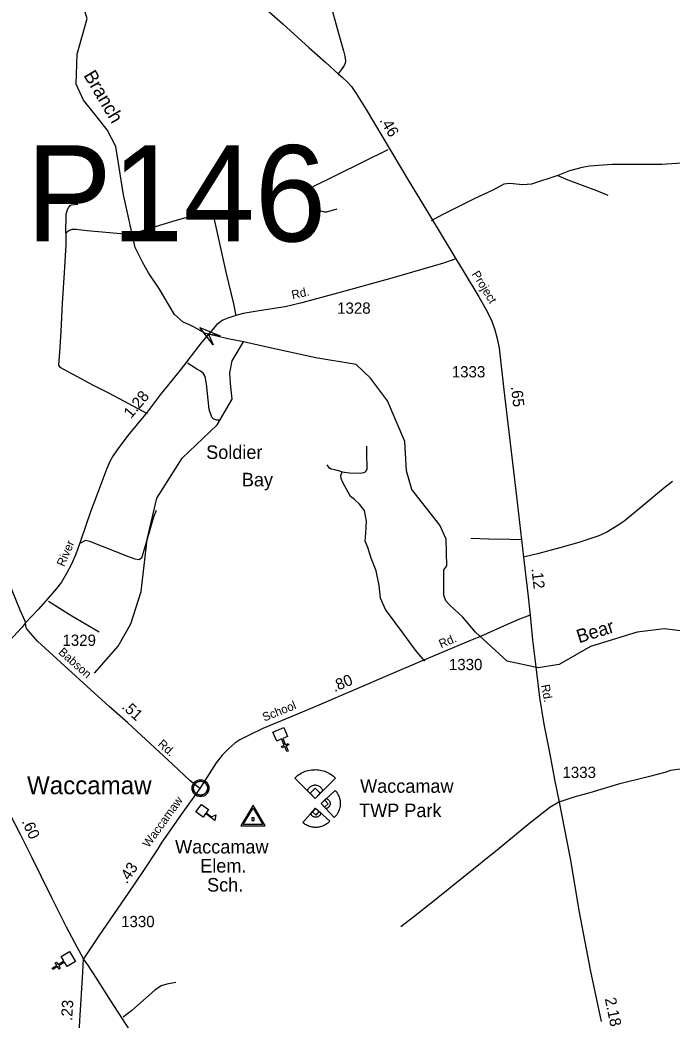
# Model space of a CAD drawing. Extents: x 2104537 to 2336408, y 34176 to 229611.
# Drawn here: x 2144373 to 2151608, y 112212 to 123300 of the extents above; entities that cross this region are included whole.
import ezdxf

# ---------------------------------------------------------------- set-up
doc = ezdxf.new("R2010")
doc.units = 0
for name, color, linetype in [('Exist Boundary Land Use Industrial Park Label', 7, 'Continuous'), ('Exist Civil Demographics Community CELL', 7, 'Continuous'), ('Exist Civil Demographics Community Label', 7, 'Continuous'), ('Exist Cultural Church CELL', 7, 'Continuous'), ('Exist Cultural Educational Facility High CELL', 7, 'Continuous'), ('Exist Cultural Educational Facility High Label', 7, 'Continuous'), ('Exist Cultural Recreational Baseball or SoftBall Diamond CELL', 7, 'Continuous'), ('Exist Hydrographic Bay Label', 7, 'Continuous'), ('Exist Hydrographic Creek Single Shore', 7, 'Continuous'), ('Exist Hydrographic Misc Water Feature', 7, 'Continuous'), ('Exist Road Non-System Type 51', 7, 'Continuous'), ('Exist Road Primary NC Attributed', 7, 'Continuous'), ('Exist Road Primary NC Mileage Hundredths English Label', 7, 'Continuous'), ('Exist Road Secondary Mileage Hundredths English Label', 7, 'Continuous'), ('Exist Road Secondary Structure Pipe Attributed CELL', 7, 'Continuous'), ('Exist Road Secondary Structure Pipe Number Label', 7, 'Continuous'), ('Exist Road Secondary Type 51 Attributed', 7, 'Continuous'), ('Exist Road Secondary Type 51 Label', 7, 'Continuous'), ('Exist Road Secondary Type 51 Number Label', 7, 'Continuous'), ('Exist Survey Geodetic Marker CELL', 7, 'Continuous'), ('Old_Level_32', 7, 'Continuous')]:
    doc.layers.add(name, color=color, linetype=linetype)

msp = doc.modelspace()

# ---------------------------------------------------------------- linework, layer by layer
at = {"layer": 'Exist Civil Demographics Community CELL'}
msp.add_lwpolyline([(2146299, 114794), (2146300, 114799), (2146302, 114806), (2146305, 114813), (2146307, 114819), (2146311, 114825), (2146315, 114830), (2146319, 114834), (2146323, 114839), (2146329, 114843), (2146334, 114847), (2146339, 114850), (2146344, 114852), (2146349, 114855), (2146355, 114856), (2146359, 114857), (2146364, 114858), (2146368, 114859), (2146375, 114859), (2146379, 114859), (2146385, 114859), (2146390, 114858), (2146395, 114857), (2146400, 114856), (2146405, 114854), (2146412, 114851), (2146418, 114847), (2146423, 114844), (2146428, 114840), (2146431, 114837), (2146435, 114832), (2146439, 114828), (2146442, 114823), (2146446, 114818), (2146448, 114813), (2146450, 114808), (2146452, 114803), (2146453, 114798), (2146454, 114792), (2146455, 114787), (2146455, 114781), (2146455, 114776), (2146454, 114770), (2146453, 114765), (2146452, 114758), (2146450, 114753), (2146447, 114747), (2146444, 114741), (2146441, 114736), (2146437, 114731), (2146433, 114727), (2146428, 114722), (2146423, 114718), (2146418, 114714), (2146414, 114712), (2146407, 114708), (2146400, 114706), (2146394, 114704), (2146387, 114703), (2146383, 114702), (2146378, 114702), (2146373, 114702), (2146368, 114703), (2146363, 114703), (2146357, 114705), (2146352, 114706), (2146347, 114708), (2146342, 114710), (2146338, 114712), (2146332, 114716), (2146326, 114720), (2146321, 114725), (2146317, 114730), (2146314, 114734), (2146311, 114738), (2146306, 114745), (2146305, 114749), (2146303, 114753), (2146300, 114761), (2146299, 114768), (2146298, 114773), (2146298, 114779), (2146298, 114784), (2146298, 114790)], close=True, dxfattribs=at)
for centre, radius in [((2146376, 114781), 94.3), ((2146376, 114782), 76.7)]:
    msp.add_circle(centre, radius, dxfattribs=at)
at = {"layer": 'Exist Cultural Church CELL'}
for points in [[(2147342, 115357), (2147289, 115334), (2147320, 115264), (2147349, 115277), (2147355, 115262), (2147326, 115250), (2147350, 115194), (2147335, 115188), (2147311, 115243), (2147282, 115231), (2147275, 115245), (2147305, 115258), (2147275, 115328), (2147222, 115305), (2147180, 115403), (2147300, 115455)], [(2144898, 112804), (2144868, 112852), (2144803, 112812), (2144820, 112785), (2144807, 112777), (2144790, 112804), (2144739, 112772), (2144730, 112786), (2144781, 112817), (2144765, 112845), (2144778, 112853), (2144795, 112826), (2144860, 112866), (2144830, 112915), (2144921, 112971), (2144989, 112859)]]:
    msp.add_lwpolyline(points, close=True, dxfattribs=at)
at = {"layer": 'Exist Cultural Educational Facility High CELL'}
msp.add_lwpolyline([(2146386, 114602), (2146465, 114545), (2146438, 114507), (2146498, 114463), (2146546, 114487), (2146536, 114424), (2146432, 114500), (2146405, 114462), (2146326, 114520)], close=True, dxfattribs=at)
at = {"layer": 'Exist Cultural Recreational Baseball or SoftBall Diamond CELL'}
for points in [[(2147648, 114668), (2147422, 114894), (2147429, 114901), (2147441, 114911), (2147452, 114921), (2147465, 114930), (2147478, 114938), (2147492, 114947), (2147508, 114955), (2147524, 114963), (2147539, 114969), (2147553, 114973), (2147570, 114978), (2147589, 114982), (2147607, 114985), (2147622, 114986), (2147640, 114987), (2147653, 114988), (2147669, 114987), (2147689, 114985), (2147705, 114983), (2147724, 114979), (2147739, 114974), (2147754, 114969), (2147772, 114963), (2147792, 114953), (2147806, 114946), (2147824, 114935), (2147837, 114926), (2147850, 114916), (2147864, 114904), (2147874, 114894)], [(2147648, 114668), (2147565, 114751), (2147567, 114760), (2147571, 114769), (2147576, 114779), (2147582, 114787), (2147588, 114794), (2147595, 114800), (2147603, 114805), (2147612, 114810), (2147620, 114813), (2147628, 114816), (2147637, 114817), (2147644, 114818), (2147653, 114818), (2147661, 114817), (2147666, 114816), (2147677, 114813), (2147685, 114810), (2147693, 114806), (2147699, 114801), (2147705, 114796), (2147711, 114790), (2147717, 114784), (2147722, 114776), (2147725, 114770), (2147728, 114763), (2147730, 114756), (2147731, 114751)], [(2147648, 114668), (2147705, 114725), (2147648, 114783), (2147591, 114725)], [(2147714, 114613), (2147871, 114757), (2147875, 114753), (2147882, 114744), (2147888, 114737), (2147894, 114728), (2147899, 114719), (2147904, 114709), (2147909, 114699), (2147914, 114688), (2147917, 114677), (2147920, 114668), (2147923, 114657), (2147925, 114644), (2147927, 114632), (2147927, 114622), (2147927, 114610), (2147927, 114601), (2147926, 114591), (2147924, 114577), (2147922, 114567), (2147919, 114554), (2147916, 114544), (2147912, 114534), (2147908, 114523), (2147901, 114510), (2147895, 114500), (2147887, 114488), (2147881, 114480), (2147874, 114472), (2147866, 114463), (2147859, 114456)], [(2147714, 114613), (2147772, 114666), (2147778, 114665), (2147784, 114662), (2147790, 114658), (2147795, 114654), (2147800, 114649), (2147804, 114645), (2147807, 114639), (2147810, 114633), (2147812, 114628), (2147813, 114622), (2147814, 114616), (2147814, 114612), (2147814, 114606), (2147813, 114600), (2147813, 114597), (2147810, 114590), (2147808, 114585), (2147805, 114579), (2147802, 114575), (2147798, 114572), (2147794, 114567), (2147790, 114564), (2147785, 114561), (2147780, 114559), (2147775, 114557), (2147771, 114556), (2147768, 114555)], [(2147653, 114559), (2147812, 114418), (2147808, 114413), (2147801, 114406), (2147793, 114399), (2147785, 114392), (2147777, 114386), (2147768, 114380), (2147758, 114374), (2147747, 114368), (2147737, 114364), (2147728, 114360), (2147717, 114356), (2147705, 114353), (2147693, 114350), (2147683, 114348), (2147671, 114347), (2147663, 114346), (2147652, 114346), (2147638, 114347), (2147628, 114348), (2147615, 114350), (2147605, 114352), (2147595, 114354), (2147583, 114358), (2147569, 114364), (2147559, 114368), (2147547, 114375), (2147538, 114380), (2147529, 114386), (2147519, 114394), (2147512, 114400)], [(2147653, 114559), (2147712, 114507), (2147711, 114501), (2147709, 114495), (2147705, 114488), (2147702, 114483), (2147698, 114478), (2147694, 114474), (2147689, 114470), (2147683, 114466), (2147678, 114464), (2147672, 114462), (2147666, 114460), (2147662, 114460), (2147656, 114459), (2147650, 114460), (2147647, 114460), (2147640, 114462), (2147634, 114464), (2147629, 114466), (2147624, 114469), (2147620, 114472), (2147616, 114476), (2147612, 114480), (2147608, 114484), (2147606, 114489), (2147603, 114493), (2147602, 114497), (2147601, 114501)], [(2147653, 114559), (2147617, 114519), (2147658, 114483), (2147693, 114524)], [(2147714, 114613), (2147751, 114573), (2147791, 114610), (2147754, 114649)]]:
    msp.add_lwpolyline(points, close=True, dxfattribs=at)
at = {"layer": 'Exist Hydrographic Creek Single Shore'}
for points in [[(2146853, 119732), (2146681, 119765), (2146559, 119796), (2146430, 119824), (2146299, 119897), (2146254, 119920), (2146185, 119950), (2146089, 120034), (2145922, 120317), (2145800, 120498), (2145734, 120613), (2145650, 120779), (2145522, 121362), (2145436, 121899), (2145341, 122083), (2145186, 122277), (2145078, 122410), (2144998, 122589), (2145007, 122922), (2145118, 123315), (2144998, 123701), (2144806, 123918), (2144229, 124359), (2144179, 124357)], [(2151520, 116550), (2151220, 116513), (2150705, 116352), (2150356, 116153), (2150122, 116118), (2149780, 116190), (2149558, 116393), (2149427, 116513), (2149286, 116680), (2149141, 116810), (2149098, 116861), (2149077, 116922), (2149076, 117204), (2149109, 117246), (2149100, 117545), (2149032, 117697), (2148722, 118094), (2148663, 118302), (2148645, 118627), (2148451, 119077), (2148262, 119330), (2148105, 119480), (2147655, 119555), (2147096, 119677), (2146853, 119732)], [(2154005, 114924), (2153544, 115329), (2152942, 115768), (2152816, 115806), (2152549, 115880), (2152232, 116031), (2152115, 116154), (2151997, 116396), (2151930, 116427), (2151763, 116519), (2151520, 116550)]]:
    msp.add_lwpolyline(points, dxfattribs=at)
at = {"layer": 'Exist Hydrographic Misc Water Feature'}
msp.add_lwpolyline([(2145199, 116056), (2145464, 116356), (2145604, 116606), (2145719, 116964), (2145783, 117541), (2145890, 117998), (2146171, 118442), (2146561, 118812), (2146727, 119094), (2146709, 119268), (2146701, 119389), (2146729, 119522), (2146853, 119732)], dxfattribs=at)
at = {"layer": 'Exist Road Non-System Type 51'}
for points in [[(2148455, 121861), (2147606, 121442), (2147563, 121419), (2147553, 121409), (2147553, 121391), (2147577, 121315), (2147612, 121232), (2147626, 121212), (2147652, 121197), (2147751, 121173), (2147778, 121172), (2147892, 121208)], [(2153922, 121040), (2153888, 121102), (2153869, 121152), (2153812, 121315), (2153740, 121543), (2153668, 121732), (2153590, 121733), (2153300, 121729), (2153108, 121731), (2152598, 121724), (2152248, 121723), (2152062, 121713), (2151920, 121716), (2151716, 121714), (2151495, 121699), (2151394, 121696), (2150943, 121697), (2150692, 121678), (2150610, 121663), (2150470, 121626), (2150339, 121577)], [(2150339, 121577), (2150050, 121479), (2149953, 121471), (2149808, 121487), (2149742, 121480), (2149628, 121417), (2149413, 121317), (2149065, 121143), (2148937, 121073)], [(2150339, 121577), (2150453, 121528), (2150768, 121411), (2150895, 121358)], [(2144881, 120938), (2144887, 121148), (2144901, 121198), (2144914, 121223), (2144930, 121243), (2144946, 121250), (2145014, 121259)], [(2146771, 120019), (2146745, 120153), (2146665, 120490), (2146531, 121088), (2146515, 121136), (2146504, 121145), (2146448, 121158), (2146389, 121153), (2146091, 121075), (2145824, 120993), (2145730, 120962), (2145658, 120933), (2145598, 120926), (2145531, 120924), (2145119, 120962), (2144993, 120977), (2144953, 120977), (2144919, 120967), (2144881, 120938)], [(2144881, 120938), (2144880, 120812), (2144863, 120498), (2144842, 120162), (2144826, 119846), (2144812, 119616), (2144800, 119474), (2144814, 119450), (2145185, 119251), (2145362, 119161), (2145784, 118937)], [(2146336, 119429), (2146312, 119443), (2146233, 119496)], [(2146585, 118863), (2146557, 118863), (2146525, 118873), (2146500, 118895), (2146472, 118982), (2146443, 119264), (2146427, 119348), (2146406, 119384), (2146376, 119407), (2146336, 119429)], [(2147946, 118291), (2148028, 118278), (2148148, 118275), (2148190, 118281), (2148208, 118291), (2148217, 118304), (2148226, 118325), (2148227, 118354), (2148222, 118470), (2148221, 118574)], [(2147946, 118291), (2147867, 118311), (2147825, 118318), (2147809, 118331), (2147781, 118368)], [(2148864, 116192), (2148761, 116313), (2148631, 116491), (2148427, 116764), (2148374, 116889), (2148357, 117031), (2148325, 117191), (2148268, 117334), (2148233, 117452), (2148204, 117522), (2148212, 117610), (2148216, 117744), (2148197, 117860), (2148141, 117933), (2148084, 117985), (2148040, 118018), (2147955, 118171), (2147938, 118215), (2147934, 118251), (2147946, 118291)], [(2145885, 117860), (2145856, 117787), (2145740, 117393), (2145720, 117334), (2145694, 117316), (2145652, 117320), (2145568, 117351), (2145147, 117519), (2145099, 117527), (2145043, 117500)], [(2149938, 117535), (2149810, 117541), (2149574, 117543), (2149374, 117550)], [(2145253, 116511), (2144948, 116690), (2144690, 116852)], [(2152979, 114313), (2152916, 114321), (2152885, 114329), (2152807, 114362), (2152773, 114384), (2152692, 114445), (2152415, 114628), (2152322, 114685), (2151998, 114896), (2151922, 114948), (2151883, 114979), (2151853, 114991), (2151785, 115002), (2151729, 114998), (2151590, 114979), (2151529, 114957), (2151359, 114911), (2151015, 114826), (2150694, 114732), (2150517, 114682), (2150353, 114627)], [(2150353, 114627), (2150252, 114568), (2150031, 114394), (2149690, 114115), (2148955, 113523), (2148756, 113365), (2148597, 113244)], [(2146101, 112627), (2146003, 112610), (2145939, 112589), (2145870, 112541), (2145614, 112317), (2145517, 112242)]]:
    msp.add_lwpolyline(points, dxfattribs=at)
at = {"layer": 'Exist Road Primary NC Attributed'}
for points in [[(2145077, 112889), (2145007, 113020), (2144890, 113240), (2144727, 113567), (2144609, 113807), (2144509, 114009), (2144378, 114270), (2144253, 114514), (2144094, 114774), (2143930, 115004), (2143683, 115310), (2143463, 115582)], [(2149686, 106210), (2149383, 106601), (2149109, 106973), (2148845, 107321), (2148574, 107673), (2148280, 108058), (2147632, 108922), (2147355, 109344), (2147195, 109596), (2146868, 110119), (2146583, 110552), (2146291, 111008), (2146084, 111332), (2145893, 111630), (2145679, 111963), (2145381, 112425), (2145223, 112676), (2145126, 112825), (2145077, 112889)]]:
    msp.add_lwpolyline(points, dxfattribs=at)
at = {"layer": 'Exist Road Secondary Structure Pipe Attributed CELL'}
msp.add_lwpolyline([(2146517, 119697), (2146368, 119890), (2146594, 119797), (2146465, 119816)], close=True, dxfattribs=at)
at = {"layer": 'Exist Road Secondary Type 51 Attributed'}
for points in [[(2147586, 126103), (2147573, 125914), (2147557, 125650), (2147525, 125140), (2147505, 124810), (2147503, 124719), (2147503, 124658), (2147508, 124619), (2147521, 124549), (2147538, 124468), (2147617, 124196), (2147777, 123626), (2147904, 123165), (2147963, 122960), (2147979, 122900), (2147983, 122847), (2147981, 122820), (2147970, 122794), (2147936, 122748), (2147903, 122705)], [(2144753, 125501), (2144937, 125345), (2145257, 125058), (2145740, 124633), (2146150, 124264), (2146474, 123979), (2146733, 123748), (2147288, 123258), (2147581, 122993), (2147767, 122830), (2147903, 122705)], [(2147903, 122705), (2147948, 122665), (2148012, 122608), (2148050, 122562), (2148102, 122484), (2148215, 122307), (2148676, 121533), (2148822, 121295), (2149035, 120939), (2149210, 120650)], [(2144434, 116616), (2144429, 116634), (2144376, 116755), (2144285, 116973), (2144205, 117194), (2144149, 117375), (2144068, 117646), (2143967, 117986), (2143866, 118325), (2143714, 118829), (2143565, 119333), (2143454, 119676), (2143356, 119949), (2143195, 120400), (2143141, 120533), (2143110, 120617), (2143072, 120733), (2143043, 120790), (2143007, 120847), (2142943, 120917), (2142746, 121100), (2142640, 121200), (2142551, 121260), (2142430, 121340)], [(2149210, 120650), (2149073, 120602), (2148498, 120439), (2147976, 120292), (2147500, 120163), (2147316, 120119), (2147050, 120078), (2146850, 120045), (2146767, 120023), (2146678, 119995), (2146624, 119970), (2146559, 119922), (2146516, 119875), (2146465, 119816)], [(2149210, 120650), (2149300, 120501), (2149464, 120229), (2149543, 120092), (2149603, 119973), (2149643, 119865), (2149669, 119767), (2149690, 119661), (2149743, 119201), (2149806, 118669), (2149883, 118018), (2149961, 117345)], [(2146465, 119816), (2146383, 119720), (2146150, 119416), (2146010, 119243), (2145939, 119157), (2145786, 118951), (2145569, 118694), (2145452, 118534), (2145402, 118462), (2145371, 118405), (2145335, 118328), (2145237, 118061), (2145154, 117845), (2145047, 117533), (2144992, 117378), (2144943, 117265), (2144891, 117163), (2144832, 117067), (2144780, 116996), (2144712, 116918), (2144576, 116765), (2144434, 116616)], [(2151612, 118183), (2151512, 118106), (2151310, 117935), (2151073, 117741), (2151000, 117691), (2150883, 117620), (2150796, 117580), (2150572, 117506), (2150364, 117446), (2150114, 117381), (2149961, 117345)], [(2149961, 117345), (2150008, 116939), (2150033, 116701)], [(2150033, 116701), (2149916, 116657), (2149778, 116598), (2149481, 116464)], [(2150033, 116701), (2150061, 116425), (2150097, 116126), (2150137, 115787), (2150187, 115491), (2150253, 115161), (2150304, 114880), (2150353, 114647), (2150478, 114002), (2150576, 113409), (2150701, 112768), (2150820, 112195)], [(2144434, 116616), (2144393, 116564), (2144253, 116412), (2144033, 116168), (2143775, 115880), (2143567, 115673), (2143463, 115582)], [(2146368, 114779), (2146260, 114865), (2146068, 115044), (2145568, 115507), (2145363, 115688), (2144993, 116024), (2144567, 116413), (2144464, 116531), (2144447, 116554), (2144442, 116566), (2144439, 116587), (2144434, 116616)], [(2149481, 116464), (2149373, 116419), (2148836, 116195), (2148481, 116041), (2147688, 115704), (2147432, 115597), (2147068, 115445), (2146922, 115375), (2146814, 115320), (2146757, 115283), (2146691, 115223), (2146617, 115150), (2146549, 115064), (2146368, 114779)], [(2146368, 114779), (2146160, 114491), (2145941, 114172), (2145901, 114111), (2145738, 113859), (2145574, 113617), (2145255, 113156), (2145077, 112889)], [(2145003, 111652), (2145021, 111935), (2145038, 112201), (2145072, 112743), (2145077, 112889)]]:
    msp.add_lwpolyline(points, dxfattribs=at)
at = {"layer": 'Exist Survey Geodetic Marker CELL'}
for points in [[(2147093, 114366), (2146959, 114592), (2146825, 114366)], [(2147067, 114378), (2146851, 114378), (2146959, 114560)], [(2146971, 114425), (2146971, 114453), (2146947, 114453), (2146947, 114425)]]:
    msp.add_lwpolyline(points, close=True, dxfattribs=at)

# ---------------------------------------------------------------- texts
at = {"layer": 'Exist Boundary Land Use Industrial Park Label'}
for s, p in [('Waccamaw', (2148147, 114731)), ('TWP Park', (2148136, 114461))]:
    msp.add_text(s, height=150, dxfattribs=at).set_placement(p)
at = {"layer": 'Exist Civil Demographics Community Label'}
msp.add_text('Waccamaw', height=200, dxfattribs=at).set_placement((2144451, 114715))
at = {"layer": 'Exist Cultural Educational Facility High Label'}
for s, p in [('Waccamaw', (2146094, 114058)), ('Elem.', (2146373, 113847)), ('Sch.', (2146449, 113636))]:
    msp.add_text(s, height=150, dxfattribs=at).set_placement(p)
at = {"layer": 'Exist Hydrographic Bay Label'}
for s, p in [('Soldier', (2146439, 118433)), (' Bay', (2146779, 118129))]:
    msp.add_text(s, height=150, dxfattribs=at).set_placement(p)
at = {"layer": 'Exist Road Primary NC Mileage Hundredths English Label'}
msp.add_text('.60', height=125, rotation=294.6775, dxfattribs=at).set_placement((2144389, 114414))
at = {"layer": 'Exist Road Secondary Mileage Hundredths English Label'}
for s, rotation, p in [('.46', 300.7625, (2148359, 122189)), ('.65', 276.7821, (2149820, 119234)), ('1.28', 50.0767, (2145606, 118875)), ('.12', 276.5782, (2150047, 117217)), ('.80', 22.677, (2147863, 115847)), ('.51', 317.7462, (2145493, 115676)), ('.43', 55.9171, (2145558, 113714)), ('2.18', 281.726, (2150861, 112448)), ('.23', 86.4004, (2144951, 112199))]:
    msp.add_text(s, height=125, rotation=rotation, dxfattribs=at).set_placement(p)
at = {"layer": 'Exist Road Secondary Structure Pipe Number Label'}
msp.add_text('P146', height=1066.3, dxfattribs=at).set_placement((2144441, 120845))
at = {"layer": 'Exist Road Secondary Type 51 Label'}
for s, rotation, p in [('Project', 301.5942, (2149382, 120483)), ('Rd.', 12.7208, (2147398, 120204)), ('River', 66.6277, (2144863, 117232)), ('Rd.', 22.9981, (2149045, 116333)), ('Babson', 318.5782, (2144792, 116279)), ('Rd.', 280.2828, (2150155, 115924)), ('School', 21.9258, (2147086, 115520)), ('Rd.', 317.9134, (2145895, 115261)), ('Waccamaw', 54.2138, (2145801, 114115))]:
    msp.add_text(s, height=95, rotation=rotation, dxfattribs=at).set_placement(p)
at = {"layer": 'Exist Road Secondary Type 51 Number Label'}
for s, p in [('1328', (2147892, 120043)), ('1333', (2149164, 119337)), ('1329', (2144844, 116360)), ('1330', (2149132, 116091)), ('1333', (2150392, 114895)), ('1330', (2145495, 113241))]:
    msp.add_text(s, height=125, dxfattribs=at).set_placement(p)
at = {"layer": 'Old_Level_32'}
for s, rotation, p in [('Branch', 300.6156, (2145074, 122687)), ('Bear ', 17.328, (2150575, 116388))]:
    msp.add_text(s, height=150, rotation=rotation, dxfattribs=at).set_placement(p)

doc.saveas('drawing.dxf')
